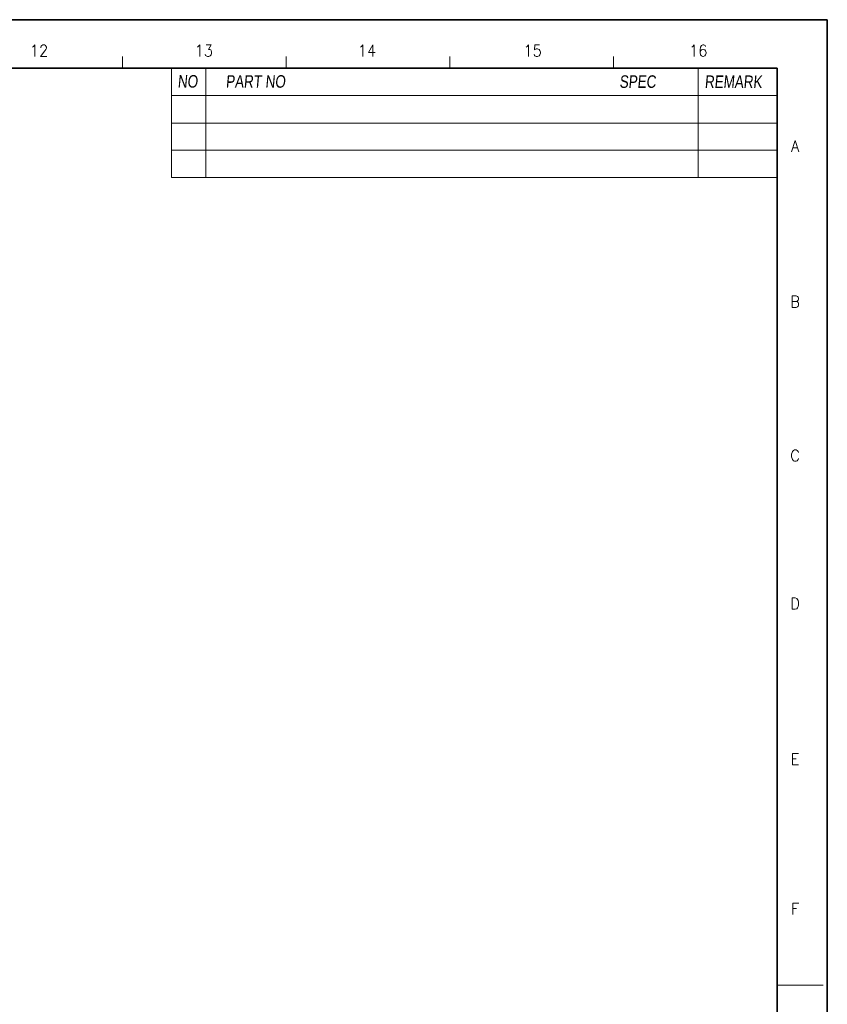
# Model space of a CAD drawing. Header units: millimetres. Extents: x 4497 to 11741, y 5958 to 12619.
# Tile 378 of 424: x 6670 to 7021, y 12179 to 12608. Entities that reach past the tile are written whole.
import ezdxf
from ezdxf.enums import TextEntityAlignment as Align

# ---------------------------------------------------------------- set-up
doc = ezdxf.new("R2010")
doc.units = ezdxf.units.MM
doc.header["$LTSCALE"] = 0.8
doc.layers.get('0').update_dxf_attribs({"linetype": 'CONTINUOUS', "lineweight": 0})
doc.styles.get("Standard").update_dxf_attribs({"font": 'romans.shx', "width": 0.8, "oblique": 5, "bigfont": 'whgtxt.shx'})

msp = doc.modelspace()

# ---------------------------------------------------------------- linework, layer by layer
at = {"color": 7, "linetype": 'Continuous'}
for p, q in [((6714.717, 12586.486), (6714.717, 12591.467)), ((6785.938, 12586.486), (6785.938, 12591.467)), ((6857.158, 12586.486), (6857.158, 12591.467)), ((6928.379, 12586.486), (6928.379, 12591.467)), ((6928.379, 12586.486), (6928.379, 12591.467)), ((6999.599, 12187.552), (7019.521, 12187.552))]:
    msp.add_line(p, q, dxfattribs=at)
at = {"color": 7, "linetype": 'Continuous', "lineweight": 35}
for p in [(5860.072, 12586.486), (6999.599, 11788.618)]:
    msp.add_line(p, (6999.599, 12586.486), dxfattribs=at)
at = {"color": 7}
for p, q in [((6736.133, 12586.486), (6736.133, 12538.884)), ((6751.075, 12586.486), (6751.075, 12538.884)), ((6965.234, 12586.486), (6965.234, 12538.884)), ((6736.133, 12574.533), (6999.599, 12574.533)), ((6736.133, 12562.58), (6999.599, 12562.58)), ((6736.133, 12550.837), (6999.599, 12550.837)), ((6736.133, 12538.884), (6999.599, 12538.884))]:
    msp.add_line(p, q, dxfattribs=at)
at = {"color": 7, "linetype": 'Continuous', "lineweight": 35}
msp.add_lwpolyline([(7021.345, 12607.552), (5833.345, 12607.552), (5833.345, 11767.552), (7021.345, 11767.552)], close=True, dxfattribs=at)

# ---------------------------------------------------------------- texts
at = {"color": 7, "linetype": 'Continuous', "width": 0.933333}
for s, height, p in [('12', 4.9805, (6678.452, 12594.054)), ('13', 4.9805, (6750.145, 12594.054)), ('14', 4.9805, (6821.11, 12594.054)), ('15', 4.9805, (6893.167, 12594.054)), ('16', 4.9805, (6965.224, 12594.054)), ('A', 4.98, (7007.324, 12552.567)), ('B', 4.98, (7007.324, 12484.877)), ('C', 4.98, (7007.324, 12417.915)), ('D', 4.98, (7007.324, 12353.501)), ('E', 4.98, (7007.324, 12285.811)), ('F', 4.98, (7007.324, 12220.669))]:
    msp.add_text(s, height=height, dxfattribs=at).set_placement(p, align=Align.MIDDLE_CENTER)
at = {"linetype": 'Continuous', "char_height": 5.45419, "attachment_point": 1}
for s, insert in [('{\\fㅁㅌㅈㅂ|b0|i0|c129|p50;NO}', (6738.711, 12583.443)), ('{\\fㅁㅌㅈㅂ|b0|i0|c129|p50;PART NO}', (6759.668, 12583.408)), ('{\\fㅁㅌㅈㅂ|b0|i0|c129|p50;SPEC}', (6930.879, 12583.349)), ('{\\fㅁㅌㅈㅂ|b0|i0|c129|p50;REMARK}', (6967.963, 12583.29))]:
    msp.add_mtext(s, dxfattribs=dict(at, insert=insert))

doc.saveas('drawing.dxf')
